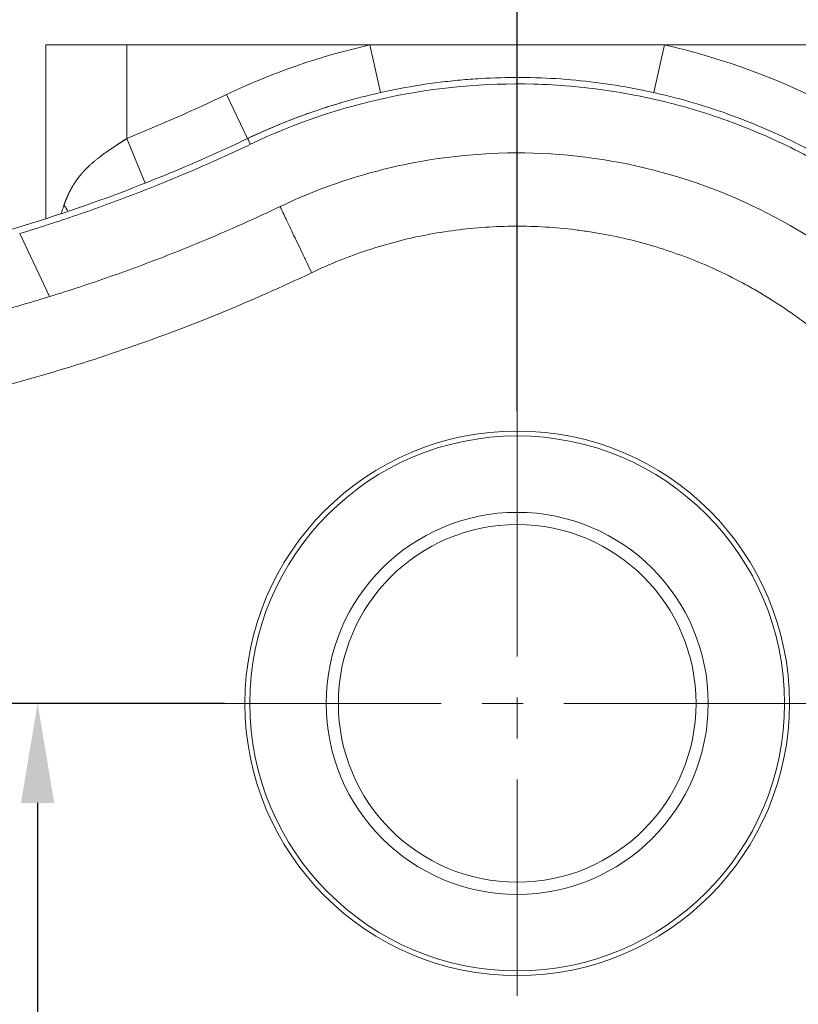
# Model space of a CAD drawing. Header units: millimetres. Extents: x 51337 to 61814, y -21781 to -12277.
# Tile 338 of 378: x 60684 to 60780, y -20545 to -20424. Entities that reach past the tile are written whole.
import ezdxf

# ---------------------------------------------------------------- set-up
doc = ezdxf.new("R2010")
doc.units = ezdxf.units.MM
doc.header["$LTSCALE"] = 0.3175
doc.linetypes.add('CENTER2', pattern=[28.575, 19.05, -3.175, 3.175, -3.175])
for name, color, linetype, lineweight in [('1轮廓实线层', 7, 'Continuous', 18), ('3中心线层', 1, 'CENTER2', 13), ('7标注层', 4, 'Continuous', 13)]:
    doc.layers.add(name, color=color, linetype=linetype, lineweight=lineweight)
doc.styles.add('PC_TEXTSTYLE', font='ISOCP.SHX', dxfattribs={"width": 0.707, "bigfont": 'GBCBIG.SHX'})
doc.dimstyles.new('GB_LINEAR', dxfattribs={"dimtxt": 3.5, "dimasz": 3.5, "dimexe": 1, "dimexo": 0, "dimgap": 1.5, "dimtad": 1, "dimdsep": 46, "dimtxsty": 'PC_TEXTSTYLE', "dimcen": 0, "dimclrd": 256, "dimclrt": 3, "dimadec": 0, "dimazin": 2, "dimtp": 0.1, "dimtm": 0.1, "dimtfac": 0.71, "dimtdec": 3, "dimtmove": 0, "dimatfit": 3, "dimfxl": 1, "dimtfill": 1, "dimarcsym": 0})

# ---------------------------------------------------------------- blocks, each defined once
blk = doc.blocks.new('*D55')
at = {"layer": '7标注层', "color": 0, "lineweight": -2, "transparency": 16777216}
for p, q in [((60745.02, -20471.7), (60745.02, -20399.02)), ((60782.02, -20661.7), (60782.02, -20399.02))]:
    blk.add_line(p, q, dxfattribs=at)
at = {"layer": '7标注层', "lineweight": -2, "transparency": 16777216}
blk.add_line((60757.27, -20402.52), (60769.77, -20402.52), dxfattribs=at)
at = {"layer": '7标注层', "lineweight": 18, "transparency": 16777216}
for points in [[(60757.27, -20400.48), (60757.27, -20404.56), (60745.02, -20402.52)], [(60769.77, -20404.56), (60769.77, -20400.48), (60782.02, -20402.52)]]:
    blk.add_solid(points, dxfattribs=at)
at = {"layer": 'Defpoints', "color": 0, "lineweight": 18, "transparency": 16777216}
for p in [(60782.02, -20402.52), (60745.02, -20471.7), (60782.02, -20661.7)]:
    blk.add_point(p, dxfattribs=at)
at = {"layer": '7标注层', "color": 3, "transparency": 16777216, "insert": (60763.52, -20391.15), "char_height": 12.25, "attachment_point": 5, "style": 'PC_TEXTSTYLE', "bg_fill": 3, "box_fill_scale": 1.1, "bg_fill_color": 257, "bg_fill_transparency": 0}
blk.add_mtext('37', dxfattribs=at)
blk = doc.blocks.new('*D56')
at = {"layer": '7标注层', "color": 0, "lineweight": -2, "transparency": 16777216}
for p, q in [((60709.02, -20507.7), (60682.52, -20507.7)), ((60775.02, -20668.7), (60682.52, -20668.7))]:
    blk.add_line(p, q, dxfattribs=at)
at = {"layer": '7标注层', "lineweight": -2, "transparency": 16777216}
blk.add_line((60686.02, -20519.95), (60686.02, -20656.45), dxfattribs=at)
at = {"layer": '7标注层', "lineweight": 18, "transparency": 16777216}
for points in [[(60688.06, -20519.95), (60683.97, -20519.95), (60686.02, -20507.7)], [(60683.97, -20656.45), (60688.06, -20656.45), (60686.02, -20668.7)]]:
    blk.add_solid(points, dxfattribs=at)
at = {"layer": 'Defpoints', "color": 0, "lineweight": 18, "transparency": 16777216}
for p in [(60709.02, -20507.7), (60686.02, -20668.7), (60775.02, -20668.7)]:
    blk.add_point(p, dxfattribs=at)
at = {"layer": '7标注层', "color": 3, "transparency": 16777216, "insert": (60674.64, -20588.2), "char_height": 12.25, "attachment_point": 5, "rotation": 90, "style": 'PC_TEXTSTYLE', "bg_fill": 3, "box_fill_scale": 1.1, "bg_fill_color": 257, "bg_fill_transparency": 0}
blk.add_mtext('161', dxfattribs=at)

msp = doc.modelspace()

# ---------------------------------------------------------------- linework, layer by layer
at = {"layer": '1轮廓实线层'}
for p, q in [((60687.01597, -20426.70121), (60697.01597, -20426.70121)), ((60687.01597, -20448.04682), (60687.01597, -20426.70121)), ((60697.01597, -20426.70121), (60726.9052, -20426.70121)), ((60697.01597, -20426.70121), (60697.01597, -20438.19595)), ((60726.9052, -20426.70121), (60763.12674, -20426.70121)), ((60728.21442, -20432.55663), (60726.9052, -20426.70121)), ((60761.81753, -20432.55663), (60763.12674, -20426.70121)), ((60763.12674, -20426.70121), (60793.01597, -20426.70121)), ((60711.85722, -20438.20662), (60709.27343, -20432.79146)), ((60699.25253, -20443.70054), (60697.01597, -20438.19595)), ((60683.81607, -20449.90292), (60687.47593, -20457.66101))]:
    msp.add_line(p, q, dxfattribs=at)
for radius in [33.5, 32.9, 23.5, 22, 22]:
    msp.add_circle((60745.01597, -20507.70121), radius, dxfattribs=at)
for radius, start, end in [(83, 102.6034527, 115.5077457), (83, 61.9638739, 77.3965473), (77, 106.3015417, 108.1371757)]:
    msp.add_arc((60745.01597, -20507.70121), radius, start, end, dxfattribs=at)
for centre, major_axis, ratio, start_param, end_param in [((60715.30229, -20445.42684), (-3.44506, 7.22022), 0.000003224, 5.835670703, 6.283186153), ((60684.61422, -20446.41416), (-5.27983, 2.85017), 0.503496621, 3.764317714, 3.961793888)]:
    msp.add_ellipse(centre, major_axis=major_axis, ratio=ratio, start_param=start_param, end_param=end_param, dxfattribs=at)
for points, knots in [([(60782.98727, -20440.71478), (60781.63847, -20439.95021), (60780.27141, -20439.22907), (60775.92903, -20437.10215), (60772.88998, -20435.84786), (60768.2085, -20434.25856), (60766.62747, -20433.77763), (60763.42347, -20432.9154), (60761.79567, -20432.53343), (60756.91476, -20431.55376), (60753.64771, -20431.11594), (60747.08809, -20430.65891), (60743.79552, -20430.6397), (60739.66353, -20430.883), (60738.83631, -20430.94508), (60737.18022, -20431.09643), (60736.35014, -20431.18588), (60733.87432, -20431.4934), (60732.23864, -20431.75081), (60727.37517, -20432.67657), (60724.19078, -20433.49786), (60717.93677, -20435.54483), (60714.86707, -20436.7705), (60711.85722, -20438.20662)], [0, 0, 0, 0, 0.062710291, 0.062710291, 0.196608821, 0.196608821, 0.263558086, 0.263558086, 0.330507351, 0.330507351, 0.464405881, 0.464405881, 0.598304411, 0.598304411, 0.631779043, 0.631779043, 0.665253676, 0.665253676, 0.73220294, 0.73220294, 0.86610147, 0.86610147, 1, 1, 1, 1]), ([(60781.69744, -20440.90718), (60779.04299, -20439.44922), (60774.93369, -20437.5018), (60770.6783, -20435.93112), (60767.81396, -20434.96967), (60766.36806, -20434.53182), (60761.99689, -20433.34931), (60759.03819, -20432.73528), (60753.07406, -20431.86093), (60750.06863, -20431.60067), (60741.04585, -20431.35769), (60735.02196, -20431.91094), (60723.29294, -20434.40548), (60717.58748, -20436.34569), (60712.19649, -20438.91763)], [0, 0, 0, 0, 0.125, 0.1875, 0.1875, 0.25, 0.25, 0.375, 0.375, 0.5, 0.5, 0.75, 0.75, 1, 1, 1, 1]), ([(60711.85722, -20438.20662), (60712.10078, -20438.09041), (60712.34481, -20437.97554), (60714.48375, -20436.98243), (60716.40599, -20436.18346), (60718.6868, -20435.34169), (60719.01876, -20435.22175), (60719.35151, -20435.10409)], [0, 0, 0, 0, 0.099361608, 0.099361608, 0.86922754, 0.86922754, 1, 1, 1, 1]), ([(60711.85722, -20438.20662), (60708.48376, -20439.81624), (60705.07031, -20441.32893), (60699.89042, -20443.4532), (60698.15382, -20444.13715), (60694.6607, -20445.45671), (60692.90287, -20446.09275), (60687.60822, -20447.92505), (60684.06066, -20449.04211), (60676.93077, -20451.07205), (60673.34844, -20451.98491), (60666.14947, -20453.60917), (60662.53283, -20454.32057), (60655.26537, -20455.54275), (60651.61457, -20456.05353), (60644.27862, -20456.87348), (60640.59347, -20457.18265), (60633.18836, -20457.59651), (60629.46839, -20457.70121), (60625.7306, -20457.70121)], [0, 0, 0, 0, 0.125, 0.125, 0.1875, 0.1875, 0.25, 0.25, 0.375, 0.375, 0.5, 0.5, 0.625, 0.625, 0.75, 0.75, 0.875, 0.875, 1, 1, 1, 1]), ([(60689.26488, -20446.41416), (60689.27104, -20446.39597), (60689.28336, -20446.35959), (60689.30212, -20446.30517), (60689.32107, -20446.25086), (60689.34024, -20446.19667), (60689.35962, -20446.1426), (60689.37923, -20446.08865), (60689.39905, -20446.03482), (60689.4191, -20445.98111), (60689.43936, -20445.92752), (60689.45985, -20445.87405), (60689.48057, -20445.8207), (60689.50151, -20445.76747), (60689.52268, -20445.71436), (60689.54408, -20445.66137), (60689.5657, -20445.6085), (60689.58756, -20445.55575), (60689.60966, -20445.50312), (60689.63199, -20445.45061), (60689.65455, -20445.39822), (60689.67736, -20445.34595), (60689.7004, -20445.2938), (60689.72368, -20445.24177), (60689.74721, -20445.18986), (60689.77098, -20445.13806), (60689.79499, -20445.08639), (60689.81925, -20445.03484), (60689.84376, -20444.98341), (60689.86852, -20444.9321), (60689.89353, -20444.8809), (60689.91879, -20444.82983), (60689.9443, -20444.77888), (60689.97007, -20444.72805), (60689.9961, -20444.67733), (60690.02238, -20444.62674), (60690.04893, -20444.57627), (60690.07573, -20444.52592), (60690.1028, -20444.47568), (60690.13013, -20444.42557), (60690.15772, -20444.37558), (60690.18558, -20444.3257), (60690.21371, -20444.27595), (60690.24211, -20444.22631), (60690.27078, -20444.1768), (60690.29972, -20444.12741), (60690.32894, -20444.07813), (60690.35842, -20444.02898), (60690.38819, -20443.97994), (60690.41823, -20443.93103), (60690.44855, -20443.88223), (60690.47915, -20443.83356), (60690.51004, -20443.785), (60690.5412, -20443.73657), (60690.57265, -20443.68825), (60690.60438, -20443.64006), (60690.6364, -20443.59198), (60690.66871, -20443.54403), (60690.70131, -20443.49619), (60690.7342, -20443.44847), (60690.76738, -20443.40088), (60690.80085, -20443.3534), (60690.83462, -20443.30604), (60690.86868, -20443.25881), (60690.90303, -20443.21169), (60690.93769, -20443.16469), (60690.97264, -20443.11782), (60691.0079, -20443.07106), (60691.04345, -20443.02442), (60691.07931, -20442.97791), (60691.11547, -20442.93151), (60691.15194, -20442.88523), (60691.18871, -20442.83907), (60691.22579, -20442.79304), (60691.26317, -20442.74712), (60691.30087, -20442.70132), (60691.33887, -20442.65564), (60691.37718, -20442.61008), (60691.41581, -20442.56464), (60691.45475, -20442.51933), (60691.494, -20442.47413), (60691.53357, -20442.42905), (60691.57345, -20442.38409), (60691.61365, -20442.33925), (60691.65416, -20442.29453), (60691.69499, -20442.24993), (60691.73615, -20442.20545), (60691.77762, -20442.16109), (60691.81941, -20442.11685), (60691.86152, -20442.07273), (60691.90396, -20442.02873), (60691.94672, -20441.98485), (60691.9898, -20441.94109), (60692.0332, -20441.89745), (60692.07693, -20441.85393), (60692.12099, -20441.81053), (60692.16537, -20441.76725), (60692.27069, -20441.66558), (60692.44229, -20441.50462), (60692.68746, -20441.28461), (60692.94763, -20441.06079), (60693.22303, -20440.83315), (60693.51389, -20440.6017), (60693.82036, -20440.36642), (60694.14253, -20440.12736), (60694.37526, -20439.96), (60694.51126, -20439.86386), (60694.54563, -20439.83967), (60694.58154, -20439.8145), (60694.61898, -20439.78836), (60694.65796, -20439.76124), (60694.69849, -20439.73314), (60694.74057, -20439.70406), (60694.7842, -20439.674), (60694.82938, -20439.64297), (60694.87613, -20439.61095), (60694.92444, -20439.57796), (60694.97432, -20439.54399), (60695.02578, -20439.50904), (60695.0788, -20439.47312), (60695.13341, -20439.43621), (60695.1896, -20439.39833), (60695.24737, -20439.35946), (60695.30673, -20439.31962), (60695.36768, -20439.27881), (60695.43022, -20439.23701), (60695.49436, -20439.19423), (60695.5601, -20439.15048), (60695.62743, -20439.10575), (60695.69637, -20439.06004), (60695.7669, -20439.01335), (60695.83904, -20438.96568), (60695.91278, -20438.91704), (60695.98813, -20438.86741), (60696.06507, -20438.81681), (60696.14362, -20438.76523), (60696.22376, -20438.71267), (60696.3055, -20438.65913), (60696.38884, -20438.60462), (60696.47377, -20438.54912), (60696.56028, -20438.49265), (60696.64838, -20438.4352), (60696.73805, -20438.37677), (60696.8293, -20438.31737), (60696.92211, -20438.25698), (60696.98452, -20438.21641), (60697.01597, -20438.19595)], [0, 0, 0, 0, 0.005056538, 0.010113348, 0.015170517, 0.020228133, 0.025286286, 0.030345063, 0.035404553, 0.040464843, 0.045526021, 0.050588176, 0.055651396, 0.060715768, 0.06578138, 0.070848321, 0.075916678, 0.080986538, 0.086057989, 0.091131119, 0.096206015, 0.101282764, 0.106361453, 0.111442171, 0.116525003, 0.121610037, 0.126697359, 0.131787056, 0.136879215, 0.141973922, 0.147071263, 0.152171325, 0.157274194, 0.162379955, 0.167488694, 0.172600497, 0.177715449, 0.182833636, 0.187955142, 0.193080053, 0.198208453, 0.203340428, 0.208476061, 0.213615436, 0.218758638, 0.223905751, 0.229056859, 0.234212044, 0.23937139, 0.24453498, 0.249702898, 0.254875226, 0.260052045, 0.26523344, 0.270419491, 0.27561028, 0.280805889, 0.2860064, 0.291211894, 0.29642245, 0.301638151, 0.306859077, 0.312085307, 0.317316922, 0.322554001, 0.327796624, 0.333044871, 0.338298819, 0.343558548, 0.348824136, 0.354095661, 0.359373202, 0.364656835, 0.369946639, 0.37524269, 0.380545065, 0.385853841, 0.391169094, 0.396490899, 0.401819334, 0.407154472, 0.41249639, 0.417845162, 0.423200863, 0.428563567, 0.433933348, 0.439310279, 0.444694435, 0.450085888, 0.455484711, 0.460890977, 0.466304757, 0.471726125, 0.47715515, 0.482591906, 0.488036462, 0.493488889, 0.498949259, 0.526625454, 0.555312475, 0.585016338, 0.615742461, 0.647495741, 0.680280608, 0.714101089, 0.748960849, 0.752318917, 0.755826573, 0.759483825, 0.763290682, 0.767247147, 0.771353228, 0.775608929, 0.780014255, 0.784569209, 0.789273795, 0.794128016, 0.799131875, 0.804285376, 0.809588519, 0.815041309, 0.820643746, 0.826395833, 0.832297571, 0.838348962, 0.844550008, 0.85090071, 0.857401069, 0.864051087, 0.870850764, 0.877800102, 0.884899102, 0.892147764, 0.89954609, 0.90709408, 0.914791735, 0.922639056, 0.930636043, 0.938782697, 0.947079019, 0.955525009, 0.964120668, 0.972865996, 0.981760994, 0.990805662, 1, 1, 1, 1]), ([(60712.19649, -20438.91763), (60709.79186, -20440.06492), (60707.40402, -20441.14577), (60703.83905, -20442.67794), (60702.65353, -20443.17381), (60700.28669, -20444.13762), (60696.74273, -20445.54144), (60693.21328, -20446.82446), (60688.51242, -20448.43648), (60686.16453, -20449.19317), (60683.81607, -20449.90292)], [0, 0, 0, 0, 0.25, 0.25, 0.375, 0.375, 0.5, 0.75, 0.75, 1, 1, 1, 1]), ([(60715.84927, -20446.58074), (60718.43618, -20445.34618), (60721.10015, -20444.27752), (60726.53824, -20442.48548), (60734.86055, -20440.31521), (60743.47988, -20439.75799), (60754.8699, -20440.4617), (60760.5137, -20441.53689), (60771.34368, -20445.05715), (60776.52987, -20447.5022), (60786.12132, -20453.60035), (60790.52657, -20457.25343), (60798.28447, -20465.53255), (60801.63712, -20470.15859), (60807.08553, -20480.09011), (60809.18128, -20485.3956), (60811.99078, -20496.35283), (60812.70453, -20502.00457), (60812.7109, -20513.30191), (60812.00353, -20518.94751), (60809.21624, -20529.8826), (60807.13632, -20535.17209), (60801.7366, -20545.06865), (60795.09699, -20554.28278), (60782.04268, -20565.20749), (60766.70548, -20572.56755), (60750.03545, -20575.91467), (60733.06099, -20575.04876), (60722.23984, -20571.69998), (60717.1191, -20569.38514)], [0, 0, 0, 0, 0.03125, 0.03125, 0.0625, 0.125, 0.125, 0.1875, 0.1875, 0.25, 0.25, 0.3125, 0.3125, 0.375, 0.375, 0.4375, 0.4375, 0.5, 0.5, 0.5625, 0.5625, 0.625, 0.625, 0.6875, 0.75, 0.8125, 0.875, 0.9375, 1, 1, 1, 1]), ([(60687.47593, -20457.66101), (60689.95217, -20456.89642), (60692.40448, -20456.08908), (60697.25268, -20454.39348), (60699.6486, -20453.50522), (60704.38137, -20451.65254), (60706.71816, -20450.68822), (60711.33025, -20448.68768), (60713.6056, -20447.65137), (60715.84927, -20446.58074)], [0, 0, 0, 0, 0.25, 0.25, 0.5, 0.5, 0.75, 0.75, 1, 1, 1, 1]), ([(60688.93351, -20447.44521), (60688.947, -20447.40181), (60688.97926, -20447.29846), (60689.03078, -20447.13511), (60689.08822, -20446.95511), (60689.14637, -20446.77495), (60689.20519, -20446.59462), (60689.24498, -20446.47433), (60689.26488, -20446.41416)], [0, 0, 0, 0, 0.126370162, 0.300846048, 0.47544695, 0.650172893, 0.825023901, 1, 1, 1, 1]), ([(60715.84928, -20446.58075), (60715.85572, -20446.59425), (60715.8622, -20446.60783), (60715.87944, -20446.64396), (60715.8903, -20446.66672), (60715.92351, -20446.73632), (60715.94648, -20446.78446), (60716.01788, -20446.93409), (60716.0688, -20447.04081), (60716.23147, -20447.38171), (60716.35315, -20447.63674), (60716.62128, -20448.19866), (60716.76772, -20448.50556), (60717.0819, -20449.164), (60717.24963, -20449.51551), (60717.60141, -20450.25275), (60717.78545, -20450.63845), (60718.16385, -20451.43147), (60718.3582, -20451.83876), (60718.75081, -20452.66157), (60718.94906, -20453.07705), (60719.34336, -20453.90339), (60719.53939, -20454.31423), (60719.73167, -20454.71718)], [0, 0, 0, 0, 0.009710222, 0.009710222, 0.025429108, 0.025429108, 0.056866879, 0.056866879, 0.11974242, 0.11974242, 0.245493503, 0.245493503, 0.371244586, 0.371244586, 0.496995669, 0.496995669, 0.622746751, 0.622746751, 0.748497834, 0.748497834, 0.874248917, 0.874248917, 1, 1, 1, 1]), ([(60719.73167, -20454.71718), (60721.97707, -20453.64575), (60724.27009, -20452.72692), (60728.94746, -20451.18293), (60731.33185, -20450.55775), (60734.97887, -20449.84621), (60736.20988, -20449.64662), (60738.66606, -20449.32791), (60739.89373, -20449.20808), (60743.57554, -20448.96442), (60746.02847, -20448.95582), (60749.70546, -20449.17444), (60750.93071, -20449.28608), (60752.76798, -20449.51219), (60753.38031, -20449.59735), (60754.60474, -20449.78743), (60755.21779, -20449.89253), (60758.27115, -20450.46603), (60760.65978, -20451.07394), (60765.33203, -20452.57952), (60767.61559, -20453.47732), (60770.96206, -20455.04165), (60772.06434, -20455.59951), (60773.69748, -20456.4923), (60774.23918, -20456.79969), (60775.30847, -20457.42915), (60775.83681, -20457.7516), (60778.44727, -20459.40209), (60780.43611, -20460.8443), (60784.22089, -20463.96479), (60786.01686, -20465.64306), (60788.56112, -20468.34367), (60789.38682, -20469.27799), (60790.96821, -20471.1862), (60791.72513, -20472.16092), (60793.89695, -20475.14552), (60795.21344, -20477.21549), (60797.5831, -20481.51621), (60798.63686, -20483.7486), (60800.46993, -20488.37293), (60801.23106, -20490.71837), (60802.45174, -20495.47386), (60802.91125, -20497.88391), (60803.37443, -20501.5474), (60803.49098, -20502.77667), (60803.60766, -20504.63303), (60803.63687, -20505.25501), (60803.67536, -20506.49606), (60803.68469, -20507.11533), (60803.68224, -20510.20543), (60803.52406, -20512.65767), (60802.90524, -20517.52375), (60802.44462, -20519.93758), (60801.67342, -20522.93006), (60801.50936, -20523.52731), (60801.16143, -20524.71928), (60800.97747, -20525.31412), (60800.39987, -20527.08208), (60799.97936, -20528.24299), (60798.61401, -20531.67377), (60797.5659, -20533.892), (60795.19361, -20538.19035), (60793.86963, -20540.27058), (60790.9373, -20544.28879), (60789.3582, -20546.18629), (60785.98704, -20549.75672), (60784.19415, -20551.43121), (60781.34402, -20553.77705), (60780.36707, -20554.53124), (60778.35803, -20555.98272), (60777.32468, -20556.68041), (60774.1853, -20558.65747), (60772.02636, -20559.83246), (60767.58069, -20561.90553), (60765.29393, -20562.80358), (60762.35299, -20563.74737), (60761.76067, -20563.92716), (60760.56767, -20564.26866), (60759.9662, -20564.43053), (60758.16189, -20564.88558), (60756.9556, -20565.14936), (60753.32675, -20565.82495), (60750.89425, -20566.12158), (60746.00283, -20566.40843), (60743.54395, -20566.39918), (60740.45344, -20566.19142), (60739.83342, -20566.1399), (60738.59706, -20566.01735), (60737.98152, -20565.94643), (60736.14272, -20565.70515), (60734.9273, -20565.50621), (60731.31186, -20564.79697), (60728.94239, -20564.17519), (60725.44876, -20563.02158), (60724.29436, -20562.60007), (60722.57824, -20561.91127), (60722.00879, -20561.67224), (60721.30026, -20561.36148), (60721.15871, -20561.29873), (60720.98199, -20561.21953), (60720.94666, -20561.20366), (60720.89367, -20561.17979), (60720.87601, -20561.17182), (60720.84953, -20561.15986), (60720.8407, -20561.15587), (60720.82305, -20561.14788), (60720.81422, -20561.14389), (60720.73477, -20561.10799), (60720.66414, -20561.07611), (60720.31092, -20560.91687), (60720.0282, -20560.79006), (60719.74532, -20560.66381)], [0, 0, 0, 0, 0.031250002, 0.031250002, 0.062500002, 0.062500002, 0.078125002, 0.078125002, 0.093750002, 0.093750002, 0.125000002, 0.125000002, 0.140625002, 0.140625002, 0.148437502, 0.148437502, 0.156250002, 0.156250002, 0.187500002, 0.187500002, 0.218750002, 0.218750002, 0.234375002, 0.234375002, 0.242187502, 0.242187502, 0.250000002, 0.250000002, 0.281250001, 0.281250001, 0.312500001, 0.312500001, 0.328125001, 0.328125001, 0.343750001, 0.343750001, 0.375000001, 0.375000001, 0.406250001, 0.406250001, 0.437500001, 0.437500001, 0.468750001, 0.468750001, 0.484375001, 0.484375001, 0.492187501, 0.492187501, 0.500000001, 0.500000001, 0.531250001, 0.531250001, 0.562500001, 0.562500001, 0.570312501, 0.570312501, 0.578125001, 0.578125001, 0.593750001, 0.593750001, 0.625000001, 0.625000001, 0.656250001, 0.656250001, 0.687500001, 0.687500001, 0.718750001, 0.718750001, 0.734375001, 0.734375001, 0.750000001, 0.750000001, 0.78125, 0.78125, 0.8125, 0.8125, 0.8203125, 0.8203125, 0.828125, 0.828125, 0.84375, 0.84375, 0.875, 0.875, 0.90625, 0.90625, 0.9140625, 0.9140625, 0.921875, 0.921875, 0.9375, 0.9375, 0.96875, 0.96875, 0.984375, 0.984375, 0.9921875, 0.9921875, 0.994140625, 0.994140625, 0.994628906, 0.994628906, 0.994873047, 0.994873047, 0.994995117, 0.994995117, 0.995117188, 0.995117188, 0.99609375, 0.99609375, 1, 1, 1, 1]), ([(60625.7306, -20475.99355), (60629.81015, -20475.99355), (60633.88352, -20475.8788), (60639.98442, -20475.53694), (60642.01653, -20475.39464), (60646.07767, -20475.05305), (60648.10822, -20474.85358), (60654.18475, -20474.16979), (60658.20402, -20473.602), (60666.18128, -20472.25048), (60670.13927, -20471.46672), (60677.9939, -20469.683), (60681.8905, -20468.68287), (60689.62351, -20466.47048), (60693.45992, -20465.25823), (60701.07171, -20462.61862), (60704.84729, -20461.19171), (60712.33638, -20458.11939), (60716.0499, -20456.47398), (60719.73167, -20454.71718)], [0, 0, 0, 0, 0.125000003, 0.125000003, 0.187500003, 0.187500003, 0.250000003, 0.250000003, 0.375000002, 0.375000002, 0.500000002, 0.500000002, 0.625000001, 0.625000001, 0.750000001, 0.750000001, 0.875, 0.875, 1, 1, 1, 1]), ([(60625.7306, -20466.97832), (60628.28596, -20466.97833), (60630.85521, -20466.93127), (60636.01369, -20466.74111), (60638.60297, -20466.59804), (60643.79352, -20466.21386), (60646.39476, -20465.97273), (60651.60086, -20465.3902), (60659.41541, -20464.366), (60667.19484, -20462.89741), (60674.88239, -20461.14169), (60677.4296, -20460.5086), (60682.48456, -20459.15166), (60684.9923, -20458.42783), (60687.47593, -20457.66101)], [0, 0, 0, 0, 0.125, 0.125, 0.25, 0.25, 0.375, 0.375, 0.5, 0.75, 0.75, 0.875, 0.875, 1, 1, 1, 1]), ([(60719.74532, -20560.66381), (60712.33745, -20557.35767), (60704.79739, -20554.42972), (60693.28915, -20550.60512), (60689.41998, -20549.42495), (60683.56613, -20547.79814), (60681.60501, -20547.27936), (60677.67361, -20546.29182), (60675.70441, -20545.82328), (60665.84111, -20543.60574), (60657.89513, -20542.23126), (60641.89444, -20540.26724), (60633.83976, -20539.67695), (60625.7306, -20539.48124)], [0, 0, 0, 0, 0.25, 0.25, 0.375, 0.375, 0.4375, 0.4375, 0.5, 0.5, 0.75, 0.75, 1, 1, 1, 1])]:
    msp.add_open_spline(points, degree=3, knots=knots, dxfattribs=at)
msp.add_open_spline([(60697.01597, -20438.19595), (60701.15466, -20436.51437), (60705.24153, -20434.71525), (60709.27343, -20432.79146)], degree=3, dxfattribs=at)
at = {"layer": '3中心线层', "ltscale": 5}
for p, q in [((60745.01597, -20471.70121), (60745.01597, -20543.70121)), ((60781.01597, -20507.70121), (60709.01597, -20507.70121))]:
    msp.add_line(p, q, dxfattribs=at)

# ---------------------------------------------------------------- next in the draw order: dimensions: what is measured, and where the dimension line sits
at = {"layer": '7标注层'}
dim = msp.add_linear_dim(base=(60782.01704, -20402.52223), p1=(60745.01597, -20471.70121), p2=(60782.01704, -20661.70121), dimstyle='GB_LINEAR', override={"dimscale": 3.5, "dimgap": 1.5, "dimtad": 1, "dimjust": 0, "dimdec": 2, "dimlfac": 1, "dimse1": 0, "dimse2": 0, "dimsd1": 0, "dimsd2": 0, "dimclrd": 256, "dimclre": 0, "dimtofl": 1}, dxfattribs=at)
dim.commit()
dim.dimension.update_dxf_attribs({"geometry": '*D55', "text_midpoint": (60763.51651, -20391.14723)})

# ---------------------------------------------------------------- next in the draw order: dimensions: what is measured, and where the dimension line sits
dim = msp.add_linear_dim(base=(60686.01597, -20668.70121), p1=(60709.01597, -20507.70121), p2=(60775.01704, -20668.70121), angle=90, dimstyle='GB_LINEAR', override={"dimscale": 3.5, "dimgap": 1.5, "dimtad": 1, "dimjust": 0, "dimdec": 2, "dimlfac": 1, "dimse1": 0, "dimse2": 0, "dimsd1": 0, "dimsd2": 0, "dimclrd": 256, "dimclre": 0, "dimtofl": 1}, dxfattribs=at)
dim.commit()
dim.dimension.update_dxf_attribs({"geometry": '*D56', "text_midpoint": (60674.64097, -20588.20121)})

doc.saveas('drawing.dxf')
